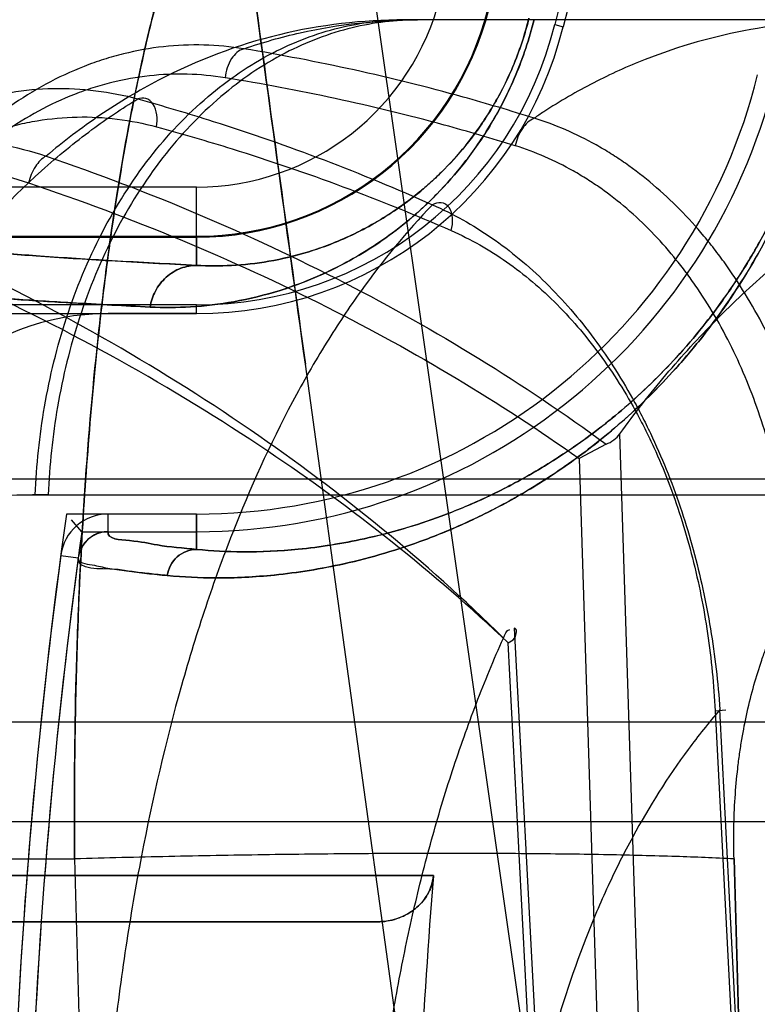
# Model space of a CAD drawing. Header units: millimetres. Extents: x 0 to 297, y 0 to 210.
# Tile 379 of 446: x 239.5287 to 239.595, y 161.2522 to 161.3406. Entities that reach past the tile are written whole.
import ezdxf

# ---------------------------------------------------------------- set-up
doc = ezdxf.new("R2010")
doc.units = ezdxf.units.MM
doc.header["$LTSCALE"] = 16.335
doc.layers.get('0').update_dxf_attribs({"linetype": 'CONTINUOUS'})
for name, color, linetype in [('AXES_REF', 7, 'CONTINUOUS'), ('INTFCLR_1', 7, 'CONTINUOUS'), ('INTFCLR_144815', 7, 'CONTINUOUS'), ('INTFCLR_72935', 7, 'CONTINUOUS')]:
    doc.layers.add(name, color=color, linetype=linetype)

msp = doc.modelspace()

# ---------------------------------------------------------------- linework, layer by layer
at = {"color": 7, "linetype": 'Continuous'}
for radius in [8.7262453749, 8.7255, 8.6696226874]:
    msp.add_circle((241.415033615, 154.4105885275), radius, dxfattribs=at)
msp.add_arc((241.415033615, 154.4105885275), 8.64, 278.2771290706, 261.7228709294, dxfattribs=at)
at = {"layer": 'AXES_REF', "color": 9, "linetype": 'Continuous'}
msp.add_arc((241.415033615, 154.4105885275), 7.9600610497, 94.4118118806, 85.5881881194, dxfattribs=at)
at = {"layer": 'INTFCLR_1', "color": 9, "linetype": 'Continuous'}
for p, q in [((239.544606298, 161.3255784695), (239.5170854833, 161.3255784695)), ((239.544606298, 161.3185468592), (239.544606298, 161.3255784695)), ((239.5158756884, 161.3210805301), (239.544606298, 161.3210791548)), ((239.5366436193, 161.2946235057), (239.536643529, 161.2962104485)), ((239.544606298, 161.293034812), (239.544606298, 161.2962104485)), ((239.5323944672, 161.2924921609), (239.5339673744, 161.2922815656)), ((239.5658990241, 161.2637564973), (239.5043297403, 161.2637564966)), ((239.3612819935, 161.2595885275), (239.5608381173, 161.2595885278))]:
    msp.add_line(p, q, dxfattribs=at)
at = {"layer": 'INTFCLR_1', "color": 6, "linetype": 'Continuous'}
for p, q in [((239.544606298, 161.3142104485), (239.5366427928, 161.3142104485)), ((239.544606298, 161.2962104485), (239.5366435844, 161.2962104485)), ((239.5366435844, 161.2946235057), (239.544606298, 161.2946235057))]:
    msp.add_line(p, q, dxfattribs=at)
at = {"layer": 'INTFCLR_1', "color": 9, "linetype": 'Continuous'}
for centre, radius, start, end in [((240.0467819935, 161.2235885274), 0.5439220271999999, 136.3898582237, 175.7650415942), ((239.544606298, 161.3481563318), 0.0225778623, 270.0000000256, 346.068623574), ((239.544606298, 161.3481563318), 0.0270771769, 270.0000000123, 346.0686236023)]:
    msp.add_arc(centre, radius, start, end, dxfattribs=at)
at = {"layer": 'INTFCLR_1', "color": 6, "linetype": 'Continuous'}
for centre, radius, start, end in [((240.0467819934, 161.2235885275), 0.5394259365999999, 137.2913519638, 169.1014109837), ((240.0467819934, 161.2235885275), 0.4834490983, 138.8345507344, 166.0686236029), ((239.544606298, 161.3481563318), 0.0339458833, 270.0000002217, 346.0686238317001), ((239.544606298, 161.3481563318), 0.0519458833, 270.0000003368, 346.0686220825), ((239.544606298, 161.3481563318), 0.0535328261, 269.9999999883, 346.0686236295), ((239.536643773, 161.2919232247), 0.0222872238, 90.0025200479, 172.3711763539), ((239.536643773, 161.2919232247), 0.0042872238, 90.00251033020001, 172.374073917), ((239.536643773, 161.2919232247), 0.0027002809, 90.0032602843, 172.3740664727), ((240.0467819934, 161.2235885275), 0.5189819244, 172.3704884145, 183.9851791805), ((240.0467819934, 161.2235885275), 0.5173949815, 172.3704828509, 183.9926675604), ((240.0467819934, 161.2235885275), 0.4825576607, 175.2251899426, 179.4664088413)]:
    msp.add_arc(centre, radius, start, end, dxfattribs=at)
at = {"layer": 'INTFCLR_1', "color": 9, "linetype": 'Continuous'}
for points, knots in [([(239.5404206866, 161.3148015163), (239.5416317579, 161.3147407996), (239.5441571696, 161.314752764), (239.5480866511, 161.315218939), (239.5515060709, 161.3160578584), (239.5543622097, 161.3170641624), (239.5566337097, 161.318050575), (239.5589753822, 161.3192848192), (239.5613782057, 161.3208103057), (239.5638294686, 161.3226834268), (239.5663164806, 161.3249847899), (239.5683353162, 161.3272857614), (239.5699235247, 161.3294414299), (239.5711242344, 161.3313054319), (239.5722652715, 161.3333673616), (239.5733115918, 161.3356219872), (239.574228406, 161.3380567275), (239.5747220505, 161.3397563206), (239.5749392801, 161.3406320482)], [0, 0, 0, 0, 0.0779033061, 0.1618667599, 0.253680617, 0.3034199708, 0.3562896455, 0.4126322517, 0.4733102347, 0.5389302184, 0.6105590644, 0.6906636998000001, 0.7351564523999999, 0.7824908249, 0.8330084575, 0.8864378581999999, 0.9420335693, 1, 1, 1, 1]), ([(239.544606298, 161.318546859), (239.5456491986, 161.3184866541), (239.5478255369, 161.318481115), (239.5512158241, 161.3188605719), (239.5541703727, 161.3195667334), (239.5566399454, 161.3204222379), (239.5586062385, 161.3212642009), (239.5606331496, 161.3223209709), (239.562715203, 161.3236305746), (239.5648396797, 161.3252418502), (239.5669965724, 161.3272252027), (239.5687471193, 161.3292103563), (239.5701245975, 161.3310715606), (239.5711657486, 161.332681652), (239.5721554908, 161.3344641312), (239.5730626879, 161.3364137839), (239.5738572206, 161.3385198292), (239.5742847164, 161.3399901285), (239.5744725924, 161.3407478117)], [0, 0, 0, 0, 0.0776846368, 0.1614602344, 0.2531489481, 0.3029013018, 0.3556901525, 0.4120655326, 0.4727178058, 0.5383906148, 0.6100777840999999, 0.6902787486, 0.7347779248, 0.7821808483, 0.8327613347, 0.8862761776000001, 0.9419483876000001, 1, 1, 1, 1]), ([(239.541971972, 161.2906853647), (239.5434136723, 161.2905446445), (239.5466296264, 161.2903924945), (239.5519582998, 161.2906626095), (239.558290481, 161.2916932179), (239.5641479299, 161.2934332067), (239.5685480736, 161.2952696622), (239.5713073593, 161.2966191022), (239.5743047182, 161.2982472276), (239.5782235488, 161.3007409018), (239.5821010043, 161.3037902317), (239.585279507, 161.3067384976), (239.5877760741, 161.3093506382), (239.5902818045, 161.3123367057), (239.5927668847, 161.3157550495), (239.5951743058, 161.3196553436), (239.5974241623, 161.3240722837), (239.5993917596, 161.3289539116), (239.600426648, 161.332417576), (239.600868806, 161.3342000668)], [0, 0, 0, 0, 0.0546088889, 0.1211683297, 0.2007950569, 0.2959181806, 0.3507413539, 0.380380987, 0.4116808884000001, 0.4792976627, 0.5552209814, 0.5972744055, 0.6426583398, 0.6913478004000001, 0.7441210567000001, 0.8018425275, 0.8639600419, 0.9307654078, 1, 1, 1, 1]), ([(239.544606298, 161.2930348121), (239.5459737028, 161.2928964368), (239.5490241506, 161.2927370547), (239.5540821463, 161.2929775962), (239.5600954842, 161.293939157), (239.5656609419, 161.2955789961), (239.5698434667, 161.2973151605), (239.5724660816, 161.2985924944), (239.5753157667, 161.3001340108), (239.5790405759, 161.3024969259), (239.582727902, 161.3053890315), (239.5857500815, 161.3081864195), (239.5881246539, 161.3106659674), (239.5905075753, 161.3135009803), (239.5928713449, 161.3167475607), (239.5951609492, 161.3204523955), (239.5973007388, 161.3246488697), (239.5991716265, 161.329287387), (239.6001554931, 161.3325788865), (239.6005756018, 161.3342727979)], [0, 0, 0, 0, 0.054551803, 0.1210381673, 0.2006278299, 0.2957140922, 0.3505402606, 0.3802099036, 0.4114671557, 0.4791025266, 0.5550208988, 0.5971000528, 0.6424803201, 0.6911977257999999, 0.7439878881, 0.8017400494, 0.8638847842, 0.9307288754, 1, 1, 1, 1]), ([(239.544606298, 161.3185468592), (239.5420762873, 161.3186737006), (239.5373836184, 161.3189250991), (239.5309020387, 161.3193349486), (239.5255376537, 161.3197482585), (239.5212982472, 161.3201566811), (239.5181987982, 161.3205672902), (239.5165119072, 161.3208816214), (239.5158756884, 161.3210805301)], [0, 0, 0, 0, 0.2632404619, 0.488345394, 0.6748526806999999, 0.8223794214, 0.9307304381, 1, 1, 1, 1]), ([(239.544606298, 161.318546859), (239.5441281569, 161.3185439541), (239.5431263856, 161.3183559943), (239.5418018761, 161.3175405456), (239.5408358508, 161.3162933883), (239.5405029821, 161.3152973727), (239.5404206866, 161.3148015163)], [0, 0, 0, 0, 0.236248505, 0.4913452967, 0.7516516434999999, 1, 1, 1, 1]), ([(239.5110303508, 161.3175105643), (239.5119093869, 161.317120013), (239.5135928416, 161.3168934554), (239.515992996, 161.3165414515), (239.5183070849, 161.3162939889), (239.5210009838, 161.3160383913), (239.5243173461, 161.3157696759), (239.5285754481, 161.3154689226), (239.5340446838, 161.3151338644), (239.5381271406, 161.3149165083), (239.5404206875, 161.3148015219)], [0, 0, 0, 0, 0.0976424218, 0.1690009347, 0.2472990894, 0.3335584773, 0.4437851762, 0.5850020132, 0.7668876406, 1, 1, 1, 1]), ([(239.544606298, 161.293034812), (239.5434311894, 161.2931495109), (239.541251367, 161.2933187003), (239.5390955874, 161.2938729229), (239.5365472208, 161.2939314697), (239.5366435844, 161.2946235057)], [0, 0, 0, 0, 0.4333569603, 0.7435471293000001, 1, 1, 1, 1]), ([(239.544606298, 161.2930348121), (239.5439812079, 161.2930328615), (239.5426842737, 161.2925416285), (239.5420545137, 161.2913115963), (239.541971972, 161.2906853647)], [0, 0, 0, 0, 0.4973921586, 1, 1, 1, 1]), ([(239.5339673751, 161.2922815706), (239.5339057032, 161.2918211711), (239.5354053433, 161.2916427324), (239.5366401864, 161.2913154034), (239.538369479, 161.2910888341), (239.5401310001, 161.2908705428), (239.5413590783, 161.2907451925), (239.5419719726, 161.2906853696)], [0, 0, 0, 0, 0.1692720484, 0.3441949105, 0.5522383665, 0.7755946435, 1, 1, 1, 1])]:
    msp.add_open_spline(points, degree=3, knots=knots, dxfattribs=at)
at = {"layer": 'INTFCLR_1', "color": 6, "linetype": 'Continuous'}
msp.add_open_spline([(239.5608381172, 161.2595885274), (239.5614320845, 161.2595885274), (239.5626016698, 161.2597708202), (239.5641208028, 161.2605482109), (239.565393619, 161.2618437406), (239.5658403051, 161.2630535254), (239.565899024, 161.2637564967)], degree=3, knots=[0, 0, 0, 0, 0.2492807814, 0.4872369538, 0.7039441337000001, 1, 1, 1, 1], dxfattribs=at)
at = {"layer": 'INTFCLR_144815', "color": 9, "linetype": 'Continuous'}
for p, q in [((239.6419448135, 160.7740740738), (239.4787345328, 161.9152143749)), ((240.6259355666, 161.3405885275), (239.5632996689, 161.3405885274)), ((239.6362007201, 160.7167535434), (239.554380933, 161.3096670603)), ((239.5857220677, 161.2075519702), (239.5826546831, 161.3034266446)), ((239.5789789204, 161.3011941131), (239.5820332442, 161.2055885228)), ((240.7253734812, 161.2993567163), (239.4518323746, 161.2993567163)), ((239.5301046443, 161.2979436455), (240.6656396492, 161.2979436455)), ((239.5731490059, 161.2859637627), (239.5772597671, 161.2075519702)), ((239.5767433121, 161.2055885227), (239.5725954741, 161.2846398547)), ((239.5912097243, 161.2785468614), (239.5921729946, 161.2786344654)), ((239.5952907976, 161.2075519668), (239.5916307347, 161.2786410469)), ((239.5912097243, 161.2785468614), (239.5949695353, 161.2055885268)), ((239.7273236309, 161.277509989), (239.2606358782, 161.2775099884)), ((239.2696355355, 161.2685885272), (239.7813633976, 161.2685885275)), ((239.483687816, 161.2652408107), (239.5336438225, 161.2652408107)), ((239.5336438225, 161.2652408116), (239.5344743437, 161.2351472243))]:
    msp.add_line(p, q, dxfattribs=at)
at = {"layer": 'INTFCLR_144815', "color": 6, "linetype": 'Continuous'}
for p, q in [((239.581398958, 161.302489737), (239.5789789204, 161.3011941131)), ((239.5937875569, 161.2351472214), (239.592902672, 161.2652414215)), ((239.5929026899, 161.2652408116), (239.5937875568, 161.235147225))]:
    msp.add_line(p, q, dxfattribs=at)
at = {"layer": 'INTFCLR_144815', "color": 9, "linetype": 'Continuous'}
msp.add_arc((239.5570246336, 161.2955885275), 0.07200000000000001, 3.000000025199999, 90.0000000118, dxfattribs=at)
at = {"layer": 'INTFCLR_144815', "color": 6, "linetype": 'Continuous'}
msp.add_arc((239.5805327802, 161.3049606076), 0.0026182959, 289.3181802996, 324.1364454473, dxfattribs=at)
at = {"layer": 'INTFCLR_144815', "color": 7, "linetype": 'Continuous'}
for points, knots in [([(239.5543809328, 161.3096670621), (239.5526730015, 161.3220437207), (239.5493108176, 161.3464414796), (239.5443725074, 161.3823812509), (239.5396347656, 161.4169675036), (239.5350526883, 161.4505257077), (239.5305818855, 161.4833835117), (239.526201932, 161.5156985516), (239.5219809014, 161.5469744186), (239.5179660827, 161.5768616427), (239.5141383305, 161.6055020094), (239.510462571, 161.6331622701), (239.5069362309, 161.6598712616), (239.5036282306, 161.685112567), (239.5005935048, 161.7084605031), (239.4979018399, 161.7293574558), (239.4955207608, 161.7480229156), (239.4934543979, 161.7643877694), (239.4916324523, 161.7789755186), (239.4900317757, 161.7919388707), (239.4886191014, 161.8035209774), (239.4873902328, 161.8137273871), (239.4862969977, 161.8229268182), (239.4853251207, 161.8312203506), (239.484454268, 161.8387668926), (239.4837070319, 161.845343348), (239.4830338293, 161.8513629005), (239.4824237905, 161.8569135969), (239.4818760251, 161.8619942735), (239.481399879, 161.8664978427), (239.4809710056, 161.8706379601), (239.480583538, 161.8744638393), (239.4802404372, 161.8779358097), (239.479936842, 161.881086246), (239.4796656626, 161.8839781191), (239.4794232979, 161.8866425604), (239.4792062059, 161.8891062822), (239.4790132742, 161.8913743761), (239.4788419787, 161.8934703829), (239.4786985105, 161.895300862), (239.4785748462, 161.8969488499), (239.4784621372, 161.8985238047), (239.4783600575, 161.9000341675), (239.4782713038, 161.9014392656), (239.4781991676, 161.9026683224), (239.478125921, 161.9040203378), (239.4780527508, 161.9055505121), (239.4779862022, 161.9073180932), (239.4779472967, 161.90893803), (239.4779378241, 161.9104428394), (239.4779581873, 161.9117210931), (239.4780220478, 161.9130415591), (239.4781500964, 161.9140373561), (239.4783589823, 161.9152419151), (239.478734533, 161.9152143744)], [0, 0, 0, 0, 0.0613827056, 0.1209989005, 0.1782309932, 0.2328916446, 0.2873999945, 0.3411487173, 0.3931069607, 0.4424512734, 0.4893034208, 0.5350680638, 0.5795406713, 0.6216633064, 0.6601388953, 0.6952138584, 0.7251780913, 0.7525853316, 0.7762526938, 0.7974044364, 0.8167578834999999, 0.8335772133, 0.8479106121, 0.8622726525, 0.8746020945, 0.8852327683, 0.8947906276, 0.9043604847, 0.9126674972, 0.9198966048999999, 0.9266098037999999, 0.9331167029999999, 0.9387892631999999, 0.9437506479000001, 0.9486664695, 0.9530593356, 0.9568950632, 0.9608176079, 0.9642426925, 0.9672270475, 0.9698383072, 0.9723619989, 0.9749845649, 0.9772756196, 0.9792789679, 0.981033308, 0.9839277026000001, 0.9868057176, 0.9897212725, 0.9918956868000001, 0.9941773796, 0.9960744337, 0.9981499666, 1, 1, 1, 1]), ([(239.5132312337, 161.612275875), (239.5133212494, 161.6115997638), (239.5135074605, 161.6102017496), (239.5137636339, 161.6082791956), (239.5140200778, 161.606355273), (239.514255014, 161.6045932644), (239.5145044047, 161.6027234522), (239.5147656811, 161.6007651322), (239.5150633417, 161.5985349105), (239.5153877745, 161.5961050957), (239.5157416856, 161.5934556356), (239.5161378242, 161.5904914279), (239.5165722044, 161.5872428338), (239.5170513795, 161.5836612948), (239.5175830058, 161.5796901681), (239.5181778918, 161.5752497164), (239.5188461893, 161.5702652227), (239.519581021, 161.5647892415), (239.5204072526, 161.5586381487), (239.5213280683, 161.5517902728), (239.5223626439, 161.5441055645), (239.5235223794, 161.535503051), (239.5248169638, 161.5259133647), (239.5262621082, 161.5152232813), (239.5278895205, 161.5032034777), (239.5297136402, 161.4897533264), (239.5317424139, 161.4748208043), (239.5339927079, 161.4582876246), (239.5364956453, 161.4399312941), (239.5392975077, 161.4194228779), (239.5424392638, 161.3964744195), (239.5459889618, 161.3706026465), (239.5500120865, 161.3413501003), (239.5528652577, 161.3206469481), (239.5543809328, 161.3096670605)], [0, 0, 0, 0, 0.0067002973, 0.0138545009, 0.0190528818, 0.0257668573, 0.0313165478, 0.0375834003, 0.0451746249, 0.0534191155, 0.0616642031, 0.0714324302, 0.08279650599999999, 0.09386036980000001, 0.1069287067, 0.1221543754, 0.1378702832, 0.1563313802, 0.176429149, 0.1988374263, 0.2242060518, 0.2525999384, 0.2841075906, 0.3192636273, 0.3585678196, 0.4032599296, 0.4525990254, 0.5066031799, 0.5671689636, 0.6345886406, 0.7099364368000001, 0.7947030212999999, 0.8911176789, 1, 1, 1, 1])]:
    msp.add_open_spline(points, degree=3, knots=knots, dxfattribs=at)
at = {"layer": 'INTFCLR_144815', "color": 9, "linetype": 'Continuous'}
for points, knots in [([(239.5336438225, 161.2652408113), (239.5335936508, 161.2707076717), (239.5336600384, 161.2788351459), (239.5339969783, 161.2882658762), (239.5342604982, 161.29352536), (239.5347094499, 161.3010117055), (239.5354200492, 161.3094473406), (239.5363991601, 161.3176506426), (239.5370070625, 161.3220400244), (239.537912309, 161.3280021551), (239.5391205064, 161.3345588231), (239.5406098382, 161.3407981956), (239.5414742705, 161.3440022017), (239.5426914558, 161.3481638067), (239.5445818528, 161.353597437), (239.5471663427, 161.3589280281), (239.5493839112, 161.3622432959), (239.5514011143, 161.3646448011), (239.553625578, 161.366453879), (239.555790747, 161.3673005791), (239.5567035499, 161.3674810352), (239.5570257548, 161.3675235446)], [0, 0, 0, 0, 0.1506996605, 0.2239767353, 0.2601115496, 0.2958554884, 0.4307081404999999, 0.4933728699, 0.5235648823, 0.5528510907, 0.6596044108, 0.7071994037, 0.7296342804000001, 0.7510727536, 0.8267184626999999, 0.8879818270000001, 0.9137337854, 0.9364231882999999, 0.9744262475, 0.9910414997, 1, 1, 1, 1]), ([(239.5580135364, 161.3675885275), (239.5563758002, 161.3675885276), (239.5525957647, 161.3661844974), (239.5496623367, 161.3627128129), (239.5477547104, 161.3597561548), (239.5462885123, 161.3571293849), (239.5445401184, 161.3532982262), (239.5426278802, 161.3480146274), (239.5411843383, 161.3430452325), (239.5400840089, 161.3386247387), (239.5389751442, 161.3336451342), (239.537715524, 161.3268964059), (239.5366675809, 161.3197813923), (239.5359231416, 161.3136761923), (239.535229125, 161.3070987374), (239.5345250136, 161.2985150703), (239.5340476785, 161.2897017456), (239.5337928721, 161.2823886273), (239.5336260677, 161.2748079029), (239.5336085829, 161.2690768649), (239.5336438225, 161.2652408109)], [0, 0, 0, 0, 0.0447683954, 0.1032005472, 0.1213211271, 0.1410891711, 0.1853432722, 0.2362765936, 0.2945595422, 0.3267150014, 0.3607913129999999, 0.4340002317, 0.5143214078, 0.5573399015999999, 0.6021191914, 0.6951105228, 0.7927308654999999, 0.8433596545, 0.8951349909, 1, 1, 1, 1]), ([(239.6142964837, 161.2993567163), (239.6141225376, 161.3035968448), (239.6131680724, 161.3122297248), (239.6098477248, 161.3249514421), (239.6045068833, 161.3370993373), (239.5972621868, 161.3479195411), (239.5884520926, 161.3567414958), (239.5785957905, 161.3630935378), (239.5683238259, 161.3667887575), (239.5613565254, 161.3675885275), (239.5580135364, 161.3675885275)], [0, 0, 0, 0, 0.1308834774, 0.2668605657, 0.4040067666, 0.5382363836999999, 0.666176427, 0.7858622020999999, 0.8968959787, 1, 1, 1, 1]), ([(239.5301046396, 161.2979436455), (239.5302071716, 161.3005921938), (239.5307684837, 161.3059776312), (239.5327217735, 161.3139185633), (239.5358631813, 161.3215020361), (239.5401250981, 161.3282609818), (239.5453138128, 161.3337797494), (239.5511259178, 161.3377625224), (239.556293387, 161.3397366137), (239.5598777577, 161.3403848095), (239.5618481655, 161.3405598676), (239.5628188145, 161.3405885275), (239.5632996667, 161.3405885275)], [0, 0, 0, 0, 0.1339492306, 0.2727111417, 0.4118952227, 0.5469808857, 0.6743350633, 0.7920383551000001, 0.9000813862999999, 0.9509592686, 0.9756993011, 1, 1, 1, 1]), ([(239.5632996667, 161.3405885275), (239.559522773, 161.3405885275), (239.5518459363, 161.3397061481), (239.5436664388, 161.3365979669), (239.538503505, 161.3337115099), (239.5350718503, 161.33152199), (239.5326357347, 161.3296651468), (239.5310902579, 161.3283619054)], [0, 0, 0, 0, 0.3224796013, 0.6526157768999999, 0.7390842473, 0.8273898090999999, 1, 1, 1, 1]), ([(239.5644470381, 161.3405885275), (239.563477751, 161.3405885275), (239.5615002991, 161.3404704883), (239.5574460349, 161.3397365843), (239.5522813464, 161.3377623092), (239.5464735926, 161.3337793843), (239.5412886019, 161.3282605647), (239.5370298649, 161.3215016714), (239.5338907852, 161.3139183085), (239.5319389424, 161.3059774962), (239.5313780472, 161.300592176), (239.5312755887, 161.2979436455)], [0, 0, 0, 0, 0.0489996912, 0.09985824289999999, 0.2078673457, 0.3255494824, 0.4528998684, 0.5879993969, 0.7272116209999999, 0.8660105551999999, 1, 1, 1, 1]), ([(239.5488574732, 161.3379980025), (239.5505162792, 161.3385705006), (239.5556075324, 161.3400183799), (239.5609176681, 161.3405885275), (239.5644470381, 161.3405885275)], [0, 0, 0, 0, 0.3320886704, 1, 1, 1, 1]), ([(239.6042939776, 161.3405885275), (239.6009852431, 161.3405885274), (239.5943675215, 161.34003565), (239.5863386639, 161.3377754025), (239.5810145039, 161.3353622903), (239.5780134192, 161.3337185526), (239.5762423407, 161.3326279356), (239.5752275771, 161.3319533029), (239.574944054, 161.3317608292)], [0, 0, 0, 0, 0.3192726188, 0.6368806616, 0.7993954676, 0.8824224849, 0.9669332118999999, 1, 1, 1, 1]), ([(239.548857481, 161.3379978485), (239.5464779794, 161.3383829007), (239.542793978, 161.3384770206), (239.5386059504, 161.3377252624), (239.5362408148, 161.3370567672), (239.5326884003, 161.3357976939), (239.5293064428, 161.3339434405), (239.526224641, 161.3316303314), (239.5241788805, 161.3299076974), (239.5217637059, 161.3275091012), (239.5195814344, 161.3248419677), (239.5179616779, 161.3225419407), (239.5156261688, 161.3188644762), (239.5137063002, 161.314874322), (239.5122064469, 161.3106968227), (239.5112987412, 161.3077910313), (239.5100122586, 161.3025606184), (239.5094514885, 161.2979487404), (239.5093149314, 161.2948618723)], [0, 0, 0, 0, 0.1098685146, 0.1653265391, 0.1935295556, 0.2218009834, 0.3370645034, 0.3670847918, 0.397439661, 0.4588941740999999, 0.5219269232, 0.5542432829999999, 0.5870709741, 0.7204576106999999, 0.7546908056, 0.7893863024, 0.8591629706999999, 1, 1, 1, 1]), ([(239.548857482, 161.3379978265), (239.5483964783, 161.3378894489), (239.5477678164, 161.3372791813), (239.5473233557, 161.3363006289), (239.547191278, 161.3356981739), (239.5471585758, 161.3353967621)], [0, 0, 0, 0, 0.4376106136, 0.7198416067, 1, 1, 1, 1]), ([(239.5749440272, 161.3317607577), (239.5728265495, 161.3324323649), (239.5642511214, 161.3349798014), (239.5554912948, 161.3369032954), (239.548857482, 161.3379978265)], [0, 0, 0, 0, 0.2483454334, 1, 1, 1, 1]), ([(239.5471585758, 161.3353967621), (239.544919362, 161.3357587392), (239.5414514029, 161.3358455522), (239.5375084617, 161.335137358), (239.5352798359, 161.3345073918), (239.5319292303, 161.3333215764), (239.5287384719, 161.3315747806), (239.5258269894, 161.3293979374), (239.5238928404, 161.3277758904), (239.5216079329, 161.3255171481), (239.5195397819, 161.3230063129), (239.5180033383, 161.3208404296), (239.5157856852, 161.3173775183), (239.5139550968, 161.3136206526), (239.5125183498, 161.309685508), (239.5116458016, 161.3069488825), (239.5104018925, 161.3020230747), (239.5098417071, 161.2976776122), (239.5096904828, 161.2947676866)], [0, 0, 0, 0, 0.1096189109, 0.1650089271, 0.1931906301, 0.2214485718, 0.3367240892, 0.3667609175, 0.3971372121, 0.4586431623, 0.5217283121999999, 0.5540726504, 0.5869294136, 0.7204219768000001, 0.7546742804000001, 0.7893855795, 0.8591827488, 1, 1, 1, 1]), ([(239.5732451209, 161.3292844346), (239.5711272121, 161.3299427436), (239.5625473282, 161.3324404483), (239.5537897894, 161.3343245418), (239.5471585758, 161.3353967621)], [0, 0, 0, 0, 0.2482161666, 1, 1, 1, 1]), ([(239.4981239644, 161.2904578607), (239.4981881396, 161.2936902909), (239.4986609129, 161.2985226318), (239.4998986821, 161.304013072), (239.5007951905, 161.3070601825), (239.5022930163, 161.3114287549), (239.5042536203, 161.3155940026), (239.5066796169, 161.3194088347), (239.5083686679, 161.3217838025), (239.5106573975, 161.3245181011), (239.5132040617, 161.3269411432), (239.5153659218, 161.3286537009), (239.5186339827, 161.3309287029), (239.5222389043, 161.3326680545), (239.5260003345, 161.3337179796), (239.5285140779, 161.3342296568), (239.5329789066, 161.3346494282), (239.5368447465, 161.3341610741), (239.5393095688, 161.3334944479)], [0, 0, 0, 0, 0.1415064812, 0.2113104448, 0.2461202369, 0.280468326, 0.4134509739, 0.4460433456, 0.4782975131, 0.5409537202, 0.6017877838, 0.6317837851, 0.6615815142, 0.7760743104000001, 0.8042398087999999, 0.8324475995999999, 0.8882424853, 1, 1, 1, 1]), ([(239.4902803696, 161.2126538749), (239.4905189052, 161.2164185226), (239.4909745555, 161.2220401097), (239.4917794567, 161.2294710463), (239.4926945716, 161.2366921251), (239.4940496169, 161.2454619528), (239.4960246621, 161.2556619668), (239.4979628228, 161.2638869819), (239.4994760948, 161.269481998), (239.5003752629, 161.2725949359), (239.5017228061, 161.2770660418), (239.5038586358, 161.2834822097), (239.5070232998, 161.2915983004), (239.5099059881, 161.2979378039), (239.5120509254, 161.3021317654), (239.5132923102, 161.3044213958), (239.5151222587, 161.3076687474), (239.5179467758, 161.3122362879), (239.5231710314, 161.3194561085), (239.5282334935, 161.3249820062), (239.5328854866, 161.3289700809), (239.5357256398, 161.3311768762), (239.5378977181, 161.3326379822), (239.5393095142, 161.3334944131)], [0, 0, 0, 0, 0.0839822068, 0.1255314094, 0.166399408, 0.2460266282, 0.3230456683, 0.3976498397, 0.43409919, 0.4520761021, 0.4697861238, 0.5380636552, 0.6025619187, 0.6636457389, 0.6930137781, 0.7074212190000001, 0.7216279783, 0.7760004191, 0.8268564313, 0.9199491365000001, 0.9418203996, 0.9632373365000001, 1, 1, 1, 1]), ([(239.5410084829, 161.3309834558), (239.5410635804, 161.3313425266), (239.5410813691, 161.3320551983), (239.5408024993, 161.3330223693), (239.5400972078, 161.3336338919), (239.5395356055, 161.3335796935), (239.5393095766, 161.3334944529)], [0, 0, 0, 0, 0.2980497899, 0.5782504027, 0.8018042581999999, 1, 1, 1, 1]), ([(239.5393095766, 161.3334944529), (239.5415861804, 161.3328640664), (239.5505821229, 161.3301932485), (239.559381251, 161.3268556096), (239.5657908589, 161.3239897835)], [0, 0, 0, 0, 0.2517502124, 1, 1, 1, 1]), ([(239.5019397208, 161.2903636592), (239.5020315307, 161.2934196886), (239.5025205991, 161.2979848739), (239.5037308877, 161.3031683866), (239.5045993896, 161.306044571), (239.5060422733, 161.3101679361), (239.5079179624, 161.3140970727), (239.5102262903, 161.3176966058), (239.5118312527, 161.3199367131), (239.5140026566, 161.3225148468), (239.5164136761, 161.3248005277), (239.5184584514, 161.3264157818), (239.5215453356, 161.3285591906), (239.5249454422, 161.3302005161), (239.5284921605, 161.3311912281), (239.530858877, 161.3316740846), (239.5350575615, 161.3320707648), (239.5386926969, 161.3316117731), (239.5410084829, 161.3309834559)], [0, 0, 0, 0, 0.1417199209, 0.211646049, 0.2465180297, 0.2809284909, 0.4141483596, 0.4467938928, 0.4790964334, 0.5418307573, 0.6027188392, 0.6327299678, 0.6625316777, 0.7769212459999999, 0.8050295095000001, 0.8331654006, 0.8887756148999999, 1, 1, 1, 1]), ([(239.5749440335, 161.3317607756), (239.5745105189, 161.3315843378), (239.5739409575, 161.3310110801), (239.5734631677, 161.3301011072), (239.5732991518, 161.3295571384), (239.5732451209, 161.3292844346)], [0, 0, 0, 0, 0.4541483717, 0.7302487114, 1, 1, 1, 1]), ([(239.6019689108, 161.2879979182), (239.6018594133, 161.2904721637), (239.6013744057, 161.2953823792), (239.600078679, 161.3014004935), (239.5986223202, 161.3060407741), (239.5969160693, 161.3104682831), (239.5948095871, 161.3146547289), (239.5926041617, 161.3180435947), (239.5912564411, 161.3198709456), (239.5892029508, 161.3224345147), (239.5865477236, 161.3251429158), (239.5835886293, 161.3274275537), (239.5818442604, 161.3285830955), (239.5792168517, 161.3301430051), (239.576870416, 161.3311649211), (239.5749440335, 161.3317607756)], [0, 0, 0, 0, 0.136064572, 0.2704402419, 0.3373865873, 0.4030840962, 0.530994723, 0.593873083, 0.625029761, 0.6556978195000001, 0.774325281, 0.8321207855, 0.8608246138, 0.8892201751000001, 1, 1, 1, 1]), ([(239.5410084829, 161.3309834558), (239.5432846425, 161.3303657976), (239.5522744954, 161.3277502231), (239.5610750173, 161.3244796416), (239.5674897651, 161.3216688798)], [0, 0, 0, 0, 0.2519199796, 1, 1, 1, 1]), ([(239.4853641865, 161.2830826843), (239.4854956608, 161.2865034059), (239.4860764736, 161.2916176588), (239.4874634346, 161.2974284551), (239.4884572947, 161.3006696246), (239.4901185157, 161.3053492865), (239.4926265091, 161.3105400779), (239.4962792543, 161.3158667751), (239.4993403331, 161.3194449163), (239.5027115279, 161.322573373), (239.5057690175, 161.3247821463), (239.508336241, 161.3262746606), (239.5109416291, 161.327557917), (239.514309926, 161.3288042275), (239.517807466, 161.3295419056), (239.5206313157, 161.329807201), (239.5234522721, 161.3298577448), (239.5269838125, 161.3295140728), (239.5297379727, 161.3288136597), (239.5310902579, 161.3283619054)], [0, 0, 0, 0, 0.1377789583, 0.206061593, 0.2402336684, 0.2741707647, 0.4059257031, 0.4705534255, 0.5337519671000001, 0.5950390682, 0.6552457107, 0.6851158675, 0.7144741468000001, 0.7720589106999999, 0.8291580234, 0.8577649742, 0.886116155, 0.9426164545, 1, 1, 1, 1]), ([(239.5981999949, 161.2879037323), (239.5981303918, 161.2902475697), (239.5977400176, 161.2948964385), (239.5965925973, 161.3005991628), (239.5952745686, 161.304992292), (239.5937183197, 161.3091776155), (239.5917790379, 161.3131346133), (239.5897364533, 161.3163379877), (239.588485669, 161.3180639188), (239.5865788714, 161.3204842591), (239.584104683, 161.323040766), (239.5813406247, 161.3251972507), (239.5797096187, 161.3262874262), (239.5772508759, 161.3277597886), (239.5750515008, 161.328723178), (239.5732451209, 161.3292844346)], [0, 0, 0, 0, 0.1369216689, 0.2717695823, 0.338828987, 0.4045662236, 0.532378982, 0.5951349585, 0.6262153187, 0.6568011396, 0.775053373, 0.8326460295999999, 0.861249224, 0.8895477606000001, 1, 1, 1, 1]), ([(239.5310902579, 161.3283619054), (239.5306924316, 161.3281568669), (239.5301809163, 161.3275955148), (239.5297294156, 161.3267251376), (239.5295626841, 161.3262118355), (239.5295034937, 161.3259535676)], [0, 0, 0, 0, 0.4552778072, 0.7304648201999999, 1, 1, 1, 1]), ([(239.5310902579, 161.3283619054), (239.5402878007, 161.3252142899), (239.5577828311, 161.3178447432), (239.5739958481, 161.3079350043), (239.5813989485, 161.3024897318)], [0, 0, 0, 0, 0.514044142, 1, 1, 1, 1]), ([(239.4859391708, 161.2829884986), (239.4861120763, 161.2862439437), (239.486726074, 161.291105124), (239.4881035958, 161.2966234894), (239.4890776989, 161.2996992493), (239.4906958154, 161.3041367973), (239.4931119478, 161.3090557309), (239.496605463, 161.3141035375), (239.4995235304, 161.3174911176), (239.5027265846, 161.3204538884), (239.5056265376, 161.3225459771), (239.5080585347, 161.3239592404), (239.5105222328, 161.3251747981), (239.5137034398, 161.3263561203), (239.5170047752, 161.3270558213), (239.5196671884, 161.3273099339), (239.5223229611, 161.3273603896), (239.5256448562, 161.3270412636), (239.5282335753, 161.3263796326), (239.5295034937, 161.3259535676)], [0, 0, 0, 0, 0.1383967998, 0.2069534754, 0.2412534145, 0.2753102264, 0.4074740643, 0.4722508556, 0.535550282, 0.5968850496, 0.6570763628, 0.6869117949, 0.7162142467, 0.7736285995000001, 0.8304669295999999, 0.8589069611, 0.8870712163, 0.9431353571, 1, 1, 1, 1]), ([(239.5295034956, 161.3259535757), (239.5386919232, 161.3228705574), (239.5558525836, 161.3157952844), (239.5718054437, 161.3062900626), (239.5789792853, 161.3011943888)], [0, 0, 0, 0, 0.5241312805, 1, 1, 1, 1]), ([(239.5657908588, 161.3239897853), (239.5634717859, 161.3215796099), (239.5601599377, 161.3175410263), (239.5567005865, 161.3123449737), (239.5546961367, 161.3089825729), (239.5516085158, 161.3033921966), (239.5484346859, 161.2963700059), (239.5457510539, 161.288953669), (239.5442821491, 161.2843742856), (239.5421042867, 161.2769834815), (239.5400118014, 161.2679532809), (239.5384219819, 161.2586560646), (239.5376261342, 161.2530619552), (239.5365452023, 161.2443135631), (239.5354949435, 161.2308347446), (239.5353414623, 161.2187726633), (239.5354539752, 161.2126538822)], [0, 0, 0, 0, 0.0850352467, 0.1321993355, 0.1586374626, 0.184533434, 0.2945491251, 0.3540148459, 0.3850058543, 0.4168022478, 0.5498956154, 0.6203095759, 0.6565717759, 0.6935412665, 0.8444107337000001, 1, 1, 1, 1]), ([(239.5674897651, 161.3216688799), (239.567582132, 161.3220310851), (239.5676676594, 161.3227417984), (239.5674414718, 161.3237655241), (239.5666008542, 161.3242973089), (239.5660321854, 161.3241168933), (239.5657908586, 161.323989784)], [0, 0, 0, 0, 0.2971803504, 0.5669531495, 0.7831511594, 1, 1, 1, 1]), ([(239.5657908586, 161.323989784), (239.5676547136, 161.3231829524), (239.5703547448, 161.3216601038), (239.5736584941, 161.3191489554), (239.5760395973, 161.3169864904), (239.5782779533, 161.3145861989), (239.5810788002, 161.3110770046), (239.583214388, 161.3077048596), (239.5848198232, 161.3046482), (239.5858463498, 161.3025334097), (239.5874874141, 161.2987151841), (239.5889915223, 161.2941639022), (239.5901327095, 161.289481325), (239.5910423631, 161.2847019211), (239.5914626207, 161.2810698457), (239.5916307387, 161.2786410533)], [0, 0, 0, 0, 0.111371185, 0.1685828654, 0.2273923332, 0.2875095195, 0.3483614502, 0.4734187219, 0.5055197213, 0.537687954, 0.6022990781, 0.7333000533, 0.7998957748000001, 0.8664964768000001, 1, 1, 1, 1]), ([(239.5674897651, 161.3216688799), (239.5692335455, 161.3209048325), (239.5717578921, 161.3194632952), (239.5748366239, 161.3170831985), (239.5770521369, 161.3150336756), (239.5791318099, 161.3127594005), (239.5817276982, 161.3094294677), (239.5836945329, 161.3062286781), (239.5851664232, 161.3033288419), (239.5861071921, 161.3013198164), (239.5876048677, 161.2976868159), (239.5889564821, 161.2933547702), (239.589964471, 161.2888969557), (239.5907528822, 161.284333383), (239.5910889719, 161.2808658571), (239.5912097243, 161.2785468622)], [0, 0, 0, 0, 0.1105823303, 0.1674153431, 0.2258611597, 0.2856450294, 0.3462207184, 0.4709151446, 0.5029696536, 0.5351116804, 0.5997423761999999, 0.7310957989, 0.7980420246, 0.8651201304, 1, 1, 1, 1]), ([(239.5721731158, 161.2850665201), (239.5651966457, 161.2919675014), (239.5493833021, 161.3048371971), (239.5316495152, 161.3148411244), (239.5221856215, 161.319275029)], [0, 0, 0, 0, 0.4842558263, 1, 1, 1, 1]), ([(239.5725957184, 161.2846400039), (239.5659210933, 161.290969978), (239.5504618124, 161.3031850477), (239.5332248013, 161.3127104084), (239.5237723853, 161.3170484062)], [0, 0, 0, 0, 0.4693497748, 1, 1, 1, 1]), ([(239.5929026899, 161.2652408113), (239.5928493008, 161.2670625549), (239.592894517, 161.2697792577), (239.5931768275, 161.2729192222), (239.5934012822, 161.2746708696), (239.5937887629, 161.2771822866), (239.5944105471, 161.2800114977), (239.5952567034, 161.2827215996), (239.5957853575, 161.2841790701), (239.596590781, 161.28620158), (239.5976730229, 161.2884146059), (239.5989534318, 161.2904456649), (239.5997070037, 161.2915030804), (239.6008188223, 161.2929447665), (239.6026034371, 161.2948540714), (239.6048620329, 161.2965616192), (239.6067383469, 161.2976105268), (239.6086172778, 161.2984441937), (239.6105788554, 161.2990062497), (239.6135854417, 161.2994415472), (239.6167028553, 161.2993276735), (239.6202969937, 161.2984711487), (239.6225790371, 161.2975613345), (239.6240896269, 161.2968131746), (239.6251201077, 161.2962600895), (239.6268280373, 161.2952344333), (239.6282079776, 161.2942333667), (239.6290722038, 161.2935377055)], [0, 0, 0, 0, 0.0896826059, 0.1334362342, 0.1550871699, 0.1765701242, 0.2584800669, 0.2972781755, 0.316210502, 0.3347560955, 0.4044043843, 0.4369852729, 0.4528107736, 0.4682811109, 0.5265679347, 0.5807910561, 0.6068375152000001, 0.632205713, 0.6818280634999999, 0.7065759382, 0.7815920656, 0.8333692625, 0.8878697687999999, 0.9020199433, 0.9163181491, 0.9454073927, 1, 1, 1, 1]), ([(239.485364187, 161.2830826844), (239.4869184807, 161.2843016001), (239.4902646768, 161.2867044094), (239.4954552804, 161.289762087), (239.5000170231, 161.2919248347), (239.5036448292, 161.2933689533), (239.5092850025, 161.2953347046), (239.518083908, 161.2973800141), (239.5260859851, 161.2979436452), (239.5301046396, 161.2979436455)], [0, 0, 0, 0, 0.1234078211, 0.2570125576, 0.3758298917, 0.4384281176, 0.5008929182, 0.748925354, 1, 1, 1, 1]), ([(239.5312755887, 161.2979436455), (239.5275181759, 161.2979436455), (239.5219176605, 161.2975747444), (239.5146123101, 161.2962850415), (239.5110649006, 161.2953807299), (239.509314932, 161.2948618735)], [0, 0, 0, 0, 0.5068140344, 0.7538009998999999, 1, 1, 1, 1]), ([(239.591630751, 161.278641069), (239.5911266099, 161.2780553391), (239.5901565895, 161.2768824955), (239.5873406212, 161.2732096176), (239.5844025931, 161.2685399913), (239.5818965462, 161.2635372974), (239.5805378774, 161.2604742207), (239.5785458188, 161.2555825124), (239.5766168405, 161.2495624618), (239.5751524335, 161.2433303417), (239.574424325, 161.2395956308), (239.5734416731, 161.2337764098), (239.5724929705, 161.224789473), (239.5723758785, 161.216732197), (239.5724927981, 161.2126538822)], [0, 0, 0, 0, 0.0330260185, 0.0650214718, 0.1977633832, 0.2678561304, 0.3040333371, 0.3409350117, 0.4935538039, 0.5734544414, 0.6144424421, 0.6561400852, 0.8256420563, 1, 1, 1, 1]), ([(239.5929026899, 161.2652408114), (239.5911661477, 161.2653249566), (239.5873956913, 161.2654697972), (239.5813231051, 161.2656186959), (239.5744629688, 161.2657100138), (239.5669428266, 161.2657395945), (239.558923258, 161.2657059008), (239.5505868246, 161.2656102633), (239.542124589, 161.2654566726), (239.5364633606, 161.2653183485), (239.5336438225, 161.2652408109)], [0, 0, 0, 0, 0.08799942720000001, 0.1909748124, 0.3074539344, 0.4352544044, 0.5716103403, 0.7133695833, 0.8572331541, 1, 1, 1, 1])]:
    msp.add_open_spline(points, degree=3, knots=knots, dxfattribs=at)
at = {"layer": 'INTFCLR_144815', "color": 6, "linetype": 'Continuous'}
for points, knots in [([(239.55702577, 161.3675234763), (239.558077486, 161.3675100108), (239.5601800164, 161.3674317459), (239.5634606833, 161.3671531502), (239.5670172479, 161.3666687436), (239.5710076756, 161.3658904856), (239.5754106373, 161.3647324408), (239.5801103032, 161.3631341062), (239.5849069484, 161.3610875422), (239.5896348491, 161.3586269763), (239.5942215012, 161.3557820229), (239.5986329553, 161.3525573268), (239.6028849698, 161.3489298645), (239.606876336, 161.34497012), (239.610667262, 161.3406008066), (239.6141583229, 161.3359198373), (239.6173529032, 161.3308942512), (239.6201696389, 161.3256604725), (239.6226238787, 161.320216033), (239.6247075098, 161.3145785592), (239.6263864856, 161.3088925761), (239.627646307, 161.303375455), (239.6285155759, 161.298280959), (239.628914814, 161.2950531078), (239.62907189, 161.2935379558)], [0, 0, 0, 0, 0.0278776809, 0.0557399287, 0.08723556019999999, 0.1229672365, 0.1634315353, 0.2078104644, 0.2544177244, 0.301516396, 0.3489413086, 0.3973369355, 0.4462084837, 0.4969436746, 0.5462080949, 0.5993974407, 0.6515652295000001, 0.7039026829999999, 0.756797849, 0.809722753, 0.8630778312, 0.9138226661, 0.9596261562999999, 1, 1, 1, 1]), ([(239.5826546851, 161.3034266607), (239.5839662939, 161.305239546), (239.5867132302, 161.3087576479), (239.5912198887, 161.3136937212), (239.596143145, 161.3182907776), (239.601531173, 161.3225468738), (239.6074334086, 161.3264441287), (239.6116350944, 161.3287288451), (239.6138120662, 161.3297981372)], [0, 0, 0, 0, 0.1628298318, 0.3244460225, 0.485909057, 0.652460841, 0.8235038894, 1, 1, 1, 1]), ([(239.5725954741, 161.2846398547), (239.5728043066, 161.2847674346), (239.5733118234, 161.2848922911), (239.5734454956, 161.28596916), (239.5731490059, 161.2859637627)], [0, 0, 0, 0, 0.4521306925, 1, 1, 1, 1]), ([(239.5596753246, 161.2126538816), (239.5596071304, 161.2150095), (239.5595482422, 161.2197110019), (239.5596959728, 161.2267391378), (239.5600822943, 161.233705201), (239.560708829, 161.2405872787), (239.5615771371, 161.2473661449), (239.5626904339, 161.254028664), (239.5640516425, 161.260553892), (239.5656665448, 161.2669327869), (239.5675420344, 161.2731523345), (239.5696880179, 161.2792037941), (239.5713130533, 161.2831364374), (239.5721731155, 161.2850665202)], [0, 0, 0, 0, 0.09544020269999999, 0.1903798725, 0.2846433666, 0.3779344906, 0.4701898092, 0.5613594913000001, 0.6514315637, 0.7400675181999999, 0.8277651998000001, 0.9144240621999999, 1, 1, 1, 1])]:
    msp.add_open_spline(points, degree=3, knots=knots, dxfattribs=at)
msp.add_open_spline([(239.5721731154, 161.2850665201), (239.5723019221, 161.2853555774), (239.5724247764, 161.285821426), (239.5727411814, 161.2858271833)], degree=3, dxfattribs=at)
at = {"layer": 'INTFCLR_72935', "color": 9, "linetype": 'Continuous'}
for p, q in [((239.5767894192, 161.3401731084), (239.5775536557, 161.3399835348)), ((239.544606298, 161.3211563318), (239.544606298, 161.3185468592)), ((239.544606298, 161.3142104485), (239.544606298, 161.3149978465)), ((239.544606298, 161.2962104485), (239.544606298, 161.2930348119)), ((239.5043297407, 161.2637565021), (239.5658990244, 161.2637565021)), ((239.5608381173, 161.2595885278), (239.3612386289, 161.2595885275))]:
    msp.add_line(p, q, dxfattribs=at)
at = {"layer": 'INTFCLR_72935', "color": 6, "linetype": 'Continuous'}
for p, q in [((239.5156491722, 161.3211570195), (239.544606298, 161.3211563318)), ((239.544606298, 161.3149978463), (239.5251472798, 161.3149978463)), ((239.5251472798, 161.3142104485), (239.544606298, 161.3142104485)), ((239.5446062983, 161.296210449), (239.5329062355, 161.296210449)), ((239.5342865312, 161.2946235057), (239.5333657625, 161.2956814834)), ((239.5342865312, 161.2946235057), (239.544606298, 161.2946235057))]:
    msp.add_line(p, q, dxfattribs=at)
at = {"layer": 'INTFCLR_72935', "color": 9, "linetype": 'Continuous'}
msp.add_arc((240.0467819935, 161.2235885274), 0.5439220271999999, 136.3898582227, 175.7650415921, dxfattribs=at)
at = {"layer": 'INTFCLR_72935', "color": 6, "linetype": 'Continuous'}
for centre, radius, start, end in [((240.0467819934, 161.2235885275), 0.5394259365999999, 136.8471002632, 169.5793628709), ((240.0467819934, 161.2235885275), 0.4842364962, 138.8345507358, 166.0686236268), ((240.0467819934, 161.2235885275), 0.4834490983, 138.8345508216, 166.0686234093), ((239.544606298, 161.3481563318), 0.027, 270.000000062, 346.0686233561), ((239.544606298, 161.3481563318), 0.0331584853, 270.0000000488, 346.0686234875), ((239.544606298, 161.3481563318), 0.0339458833, 270.0000005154, 346.0686265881), ((239.544606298, 161.3481563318), 0.0519458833, 270.0000003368, 346.0686220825), ((239.544606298, 161.3481563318), 0.0535328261, 269.9999999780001, 346.0686236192), ((240.0467819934, 161.2235885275), 0.5189819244, 171.9561172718, 183.9851791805), ((240.0467819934, 161.2235885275), 0.5173949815, 172.1087359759, 183.986556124), ((240.0467819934, 161.2235885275), 0.4825576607, 175.2251899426, 179.4663576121)]:
    msp.add_arc(centre, radius, start, end, dxfattribs=at)
at = {"layer": 'INTFCLR_72935', "color": 9, "linetype": 'Continuous'}
for points, knots in [([(239.5749392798, 161.340632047), (239.5747239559, 161.3397640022), (239.5742317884, 161.3380661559), (239.5733163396, 161.3356329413), (239.5722699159, 161.3333768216), (239.5711309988, 161.3313169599), (239.5699354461, 161.3294589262), (239.5683449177, 161.327297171), (239.5666764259, 161.3253938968), (239.5649631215, 161.3237319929), (239.5633469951, 161.3223132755), (239.5606529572, 161.3202592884), (239.5574741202, 161.3184142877), (239.554344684, 161.3170567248), (239.5514931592, 161.3160546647), (239.5480798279, 161.3152178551), (239.5441547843, 161.314752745), (239.541631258, 161.3147408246), (239.5404206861, 161.3148015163)], [0, 0, 0, 0, 0.0574620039, 0.1134387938, 0.166877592, 0.2171065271, 0.2645507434, 0.3087290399, 0.3894613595, 0.4267760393, 0.4620386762, 0.5275743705, 0.6441857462, 0.6969909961, 0.7465939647, 0.8382414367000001, 0.9221232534, 1, 1, 1, 1]), ([(239.5744725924, 161.3407478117), (239.5742862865, 161.3399967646), (239.5738600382, 161.3385279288), (239.5730668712, 161.3364233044), (239.5721594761, 161.3344723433), (239.5711717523, 161.3326917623), (239.5701346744, 161.3310863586), (239.5687552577, 161.3292197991), (239.5673081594, 161.3275776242), (239.5658224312, 161.3261451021), (239.5644211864, 161.3249231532), (239.5620864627, 161.3231566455), (239.5593336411, 161.3215744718), (239.5566247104, 161.3204161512), (239.5541592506, 161.3195639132), (239.5512099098, 161.3188597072), (239.5478234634, 161.3184811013), (239.5456487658, 161.3184866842), (239.544606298, 161.318546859)], [0, 0, 0, 0, 0.05754868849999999, 0.1136049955, 0.1671124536, 0.2174228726, 0.2649197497, 0.3091465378, 0.3899516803, 0.4273016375, 0.4625873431, 0.5281651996, 0.6447842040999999, 0.6975091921, 0.7471243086, 0.8386489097, 0.9223420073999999, 1, 1, 1, 1]), ([(239.6008688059, 161.3342000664), (239.600422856, 161.3324022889), (239.5993867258, 161.3289395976), (239.5974131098, 161.3240484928), (239.595165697, 161.3196393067), (239.5927468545, 161.3157247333), (239.5902597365, 161.3123083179), (239.5870525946, 161.3084918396), (239.5837640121, 161.3052425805), (239.580449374, 161.3024911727), (239.5773864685, 161.3002097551), (239.5736725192, 161.2978426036), (239.5693345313, 161.2955985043), (239.5641548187, 161.2934348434), (239.5582829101, 161.2916909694), (239.5519459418, 161.2906613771), (239.546621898, 161.2903927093), (239.5434111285, 161.2905448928), (239.541971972, 161.2906853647)], [0, 0, 0, 0, 0.06983020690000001, 0.1360165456, 0.1985856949, 0.2561722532, 0.3093207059, 0.3577512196, 0.4440024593, 0.4831205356, 0.5200948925, 0.5879287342, 0.6488908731, 0.7039975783, 0.7993757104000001, 0.8790225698, 0.9454860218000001, 1, 1, 1, 1]), ([(239.6005756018, 161.3342727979), (239.600151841, 161.3325643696), (239.5991668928, 161.3292738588), (239.5972903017, 161.3246265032), (239.5951530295, 161.3204376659), (239.5928524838, 161.3167191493), (239.5904870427, 161.3134745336), (239.5874367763, 161.3098509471), (239.5843092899, 161.3067670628), (239.5811572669, 161.3041568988), (239.57824456, 161.3019933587), (239.5747138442, 161.2997501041), (239.5705897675, 161.2976256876), (239.5656674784, 161.2955804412), (239.56008822, 161.2939370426), (239.5540704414, 161.2929764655), (239.5490168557, 161.2927372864), (239.5459713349, 161.2928967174), (239.544606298, 161.2930348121)], [0, 0, 0, 0, 0.0698671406, 0.1360883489, 0.1986819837, 0.256292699, 0.3094735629, 0.3579124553, 0.4441892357, 0.4833221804, 0.5202930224, 0.5881501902, 0.6490914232, 0.7042036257, 0.7995434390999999, 0.8791525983, 0.9455413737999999, 1, 1, 1, 1]), ([(239.5156491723, 161.3211570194), (239.5162350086, 161.3209419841), (239.5178609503, 161.3206234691), (239.5208944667, 161.3201997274), (239.5251405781, 161.3197823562), (239.5305774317, 161.3193566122), (239.5371992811, 161.3189352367), (239.5420075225, 161.3186771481), (239.544606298, 161.3185468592)], [0, 0, 0, 0, 0.0643186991, 0.1696597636, 0.3161923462, 0.5037165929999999, 0.7318187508, 1, 1, 1, 1]), ([(239.5404206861, 161.3148015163), (239.5405029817, 161.3152973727), (239.5408358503, 161.3162933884), (239.5418018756, 161.3175405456), (239.5431263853, 161.3183559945), (239.5441281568, 161.3185439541), (239.544606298, 161.318546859)], [0, 0, 0, 0, 0.2483483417, 0.5086546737, 0.7637514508, 1, 1, 1, 1]), ([(239.5404206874, 161.3148015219), (239.5380736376, 161.3149191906), (239.5339225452, 161.315140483), (239.5283829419, 161.3154814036), (239.5241136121, 161.3157850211), (239.5208062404, 161.3160553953), (239.5181317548, 161.3163118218), (239.5158554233, 161.3165586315), (239.5135144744, 161.3169055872), (239.5118843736, 161.3171311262), (239.5110303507, 161.3175105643)], [0, 0, 0, 0, 0.2385485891, 0.4219732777, 0.5633764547, 0.6730316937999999, 0.7587779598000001, 0.8362029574, 0.9051367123, 1, 1, 1, 1]), ([(239.5366435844, 161.2946235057), (239.5365471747, 161.2939311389), (239.5390963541, 161.2938728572), (239.5412521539, 161.293318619), (239.5434315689, 161.2931494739), (239.544606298, 161.293034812)], [0, 0, 0, 0, 0.2565760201, 0.5667820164, 1, 1, 1, 1]), ([(239.541971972, 161.2906853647), (239.5420545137, 161.2913115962), (239.5426842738, 161.2925416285), (239.5439812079, 161.2930328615), (239.544606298, 161.2930348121)], [0, 0, 0, 0, 0.5026078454, 1, 1, 1, 1]), ([(239.5419719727, 161.2906853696), (239.5414250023, 161.2907387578), (239.5403802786, 161.2908527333), (239.5387818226, 161.2910102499), (239.5368853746, 161.2914175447), (239.5338112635, 161.2911161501), (239.5339673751, 161.2922815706)], [0, 0, 0, 0, 0.2011593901, 0.3890178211, 0.5696101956, 1, 1, 1, 1])]:
    msp.add_open_spline(points, degree=3, knots=knots, dxfattribs=at)
at = {"layer": 'INTFCLR_72935', "color": 6, "linetype": 'Continuous'}
for points, knots in [([(239.5366435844, 161.2946235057), (239.5361741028, 161.2946235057), (239.5348934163, 161.2942998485), (239.5340724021, 161.2930656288), (239.5339673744, 161.2922815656)], [0, 0, 0, 0, 0.3724424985, 1, 1, 1, 1]), ([(239.565899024, 161.2637564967), (239.5658599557, 161.2632887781), (239.5656046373, 161.2623324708), (239.564729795, 161.2610783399), (239.5631659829, 161.2599277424), (239.5617198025, 161.2595885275), (239.5608381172, 161.2595885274)], [0, 0, 0, 0, 0.1970140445, 0.4057871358, 0.6299023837, 1, 1, 1, 1])]:
    msp.add_open_spline(points, degree=3, knots=knots, dxfattribs=at)

doc.saveas('drawing.dxf')
